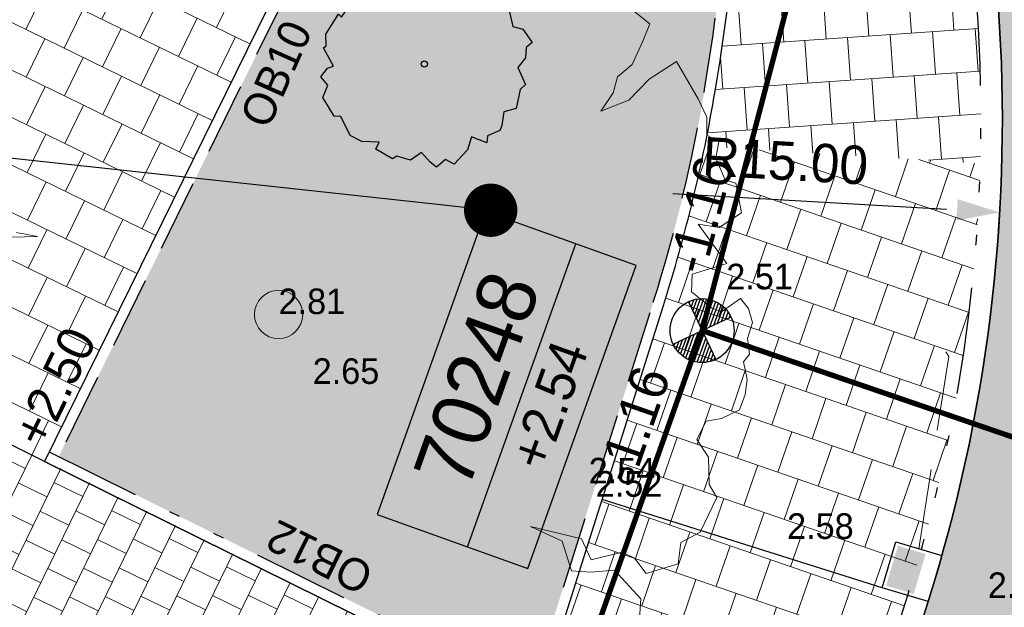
# Model space of a CAD drawing. Header units: metres. Extents: x 134157 to 138734, y 451157 to 455772.
# Tile 1027 of 1056: x 136773.59 to 136782.82, y 454439.05 to 454444.56. Entities that reach past the tile are written whole.
import ezdxf
from ezdxf import colors
from ezdxf.entities.mleader import LeaderData, LeaderLine
from ezdxf.enums import TextEntityAlignment as Align
from ezdxf.math import Vec2, Vec3

# ---------------------------------------------------------------- set-up
doc = ezdxf.new("R2010")
doc.units = ezdxf.units.M
for name, pattern in [('HIDDEN__G5', [1.125, 0.75, -0.375]), ('TR13X15__G2', [2.1999999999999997, 1, -0.4, 0, -0.4, 0, -0.4]), ('TR18X20__G2', [2.5999999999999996, 1, -0.4, 0, -0.4, 0, -0.4, 0, -0.4])]:
    doc.linetypes.add(name, pattern=pattern)
doc.layers.add('-DR-alg-hulplijnen', color=210, linetype='Continuous', plot=False)
doc.layers.add('-DR-alg-hulplijnen kantverharding asflast nieuwe fietsstraat', color=7, linetype='Continuous', true_color=0xff9429, plot=False)
for name, color, linetype, lineweight in [('-DR-bs-boom', 253, 'Continuous', 13), ('-DR-nw-rio-HWA 125', 170, 'HIDDEN__G5', 13), ('-DR-nw-vh-arc-dubbelklinkers inritten', 253, 'Continuous', 9), ('-DR-nw-vh-arc-tegels 300x300x45', 253, 'Continuous', 9)]:
    doc.layers.add(name, color=color, linetype=linetype, lineweight=lineweight)
for name, color, linetype in [('-DR-bs-rio-DWA Jutfaseweg', 253, 'Continuous'), ('-DR-bs-rio-inspectieput', 253, 'Continuous'), ('-DR-bs-rio-putnummer @ 0.2', 253, 'Continuous'), ('-DR-bs-rio-txt @ 0.2', 253, 'Continuous'), ('-DR-bs-txt-hoogtemaat', 253, 'Continuous'), ('-DR-nw-gr-solitaire heester', 96, 'Continuous'), ('-DR-nw-maatvoering', 3, 'Continuous'), ('-DR-nw-rio-trottoirkolk', 1, 'Continuous'), ('-DR-nw-rio-txt', 2, 'Continuous'), ('-DR-nw-txt-hoogtemaat', 2, 'Continuous'), ('-DR-nw-vh-band 10x20 ob', 2, 'HIDDEN__G5'), ('-DR-nw-vh-band 12x25 ob', 2, 'TR13X15__G2'), ('-DR-nw-vh-band 18-20x25', 2, 'TR18X20__G2'), ('-DR-nw-vh-kantverharding', 3, 'Continuous'), ('-DR-nw-vh-scheiding verhardingen trottoir', 1, 'Continuous'), ('-DR-nw-vh-txt-kantopsluitingen', 2, 'Continuous')]:
    doc.layers.add(name, color=color, linetype=linetype)
doc.layers.add('-DR-nw-gr-arc-beplanting grote vakken', color=7, linetype='Continuous', true_color=0xabceb2)
doc.layers.add('-DR-nw-gr-arc-gras', color=7, linetype='Continuous', true_color=0xb5d5a4)
doc.layers.add('-DR-nw-vh-arc-asfalt fietsstraat rood', color=7, linetype='Continuous', lineweight=9, true_color=0xdfbfc7)
doc.styles.add('CE', font='txt', dxfattribs={"height": 1.8})
doc.styles.add('CiCom Engineering', font='txt', dxfattribs={"height": 1.8})
doc.styles.add('Drong', font='txt', dxfattribs={"height": 1.8})
doc.dimstyles.new('Drong Radius', dxfattribs={"dimtxt": 1.8, "dimasz": 2.5, "dimexe": 0, "dimexo": 0, "dimgap": 0.9, "dimtad": 1, "dimzin": 0, "dimdsep": 46, "dimtxsty": 'Drong', "dimblk": 'dimblk-wit', "dimcen": 0, "dimse1": 1, "dimse2": 1, "dimclrd": 256, "dimclre": 1, "dimclrt": 7, "dimadec": 0, "dimazin": 0, "dimtfac": 1, "dimtofl": 0, "dimtmove": 0, "dimatfit": 3, "dimfxl": 1, "dimtolj": 1, "dimtzin": 0, "dimarcsym": 0})
pattern_1 = [(115.3356253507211, (136419.7180158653, 453326.2367068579), (-0.2236810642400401, -0.1059037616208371), [0.06, -0.187485]), (205.3356253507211, (136419.7180158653, 453326.2367068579), (0.1059037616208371, -0.22368106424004), [0.06, -0.187485])]

# ---------------------------------------------------------------- blocks, each defined once
blk = doc.blocks.new('Boom bestaand 1')
for points in [[(-0.06117739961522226, 0.3922887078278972), (-0.07359350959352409, 0.4116751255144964), (-0.08696696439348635, 0.4224718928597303), (-0.09262495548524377, 0.4414945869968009), (-0.1106275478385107, 0.4615454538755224), (-0.1241971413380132, 0.4751490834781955), (-0.1453325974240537, 0.4640004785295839)], [(-0.1868351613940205, -0.2166427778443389), (-0.1742816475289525, -0.1980938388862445), (-0.189564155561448, -0.2362827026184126)], [(0.4401727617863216, 0.2194358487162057), (0.4214510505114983, 0.2287924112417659), (0.3832275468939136, 0.2155372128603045), (0.3754267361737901, 0.1921458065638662), (0.3660659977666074, 0.174212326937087), (0.3340829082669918, 0.1773311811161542), (0.3067805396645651, 0.1531599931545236), (0.3395434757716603, 0.1968240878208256), (0.3637257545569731, 0.1976037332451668), (0.3691863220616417, 0.2303518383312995), (0.3801072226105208, 0.2397084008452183), (0.399609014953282, 0.2443866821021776), (0.4034444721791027, 0.2789633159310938), (0.3841832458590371, 0.2902883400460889), (0.3824474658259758, 0.3130016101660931), (0.3562703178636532, 0.3433174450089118), (0.3405645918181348, 0.3413551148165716), (0.3140610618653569, 0.3521479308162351), (0.2924656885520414, 0.3482232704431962), (0.2787229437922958, 0.3649030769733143), (0.2826493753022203, 0.3806015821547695), (0.2816678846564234, 0.4012060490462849), (0.2696121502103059, 0.4131463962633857), (0.2559704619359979, 0.4211935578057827), (0.2376325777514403, 0.4247699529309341), (0.2327126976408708, 0.4339348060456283), (0.2168346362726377, 0.4384054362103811), (0.2036403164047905, 0.4500289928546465), (0.1886569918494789, 0.4518171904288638), (0.1756539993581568, 0.4483018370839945), (0.1805619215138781, 0.4247540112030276), (0.1727090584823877, 0.4169046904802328), (0.1491504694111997, 0.4041495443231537), (0.1324630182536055, 0.4119988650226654), (0.1367428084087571, 0.4496134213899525), (0.08730905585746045, 0.4384901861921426), (0.09908835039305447, 0.4571323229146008), (0.09418019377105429, 0.4846048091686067), (0.06375046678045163, 0.4914729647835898), (0.05589760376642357, 0.4826424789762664), (0.03135728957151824, 0.4826424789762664), (0.01663305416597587, 0.4924541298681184), (0.005835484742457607, 0.4836236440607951), (-0.01138269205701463, 0.4909806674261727), (-0.0324473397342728, 0.4904917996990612), (-0.07724476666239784, 0.4849998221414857), (-0.07173439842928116, 0.451695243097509), (-0.05985273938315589, 0.4236270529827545), (-0.06117739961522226, 0.3922887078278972)]]:
    blk.add_lwpolyline(points)
blk.add_circle((0, 0), 0.02512965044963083)
blk = doc.blocks.new('*X91')
at = {"color": 0, "ltscale": 0.5}
for p, q in [((125523.4259358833, 427436.6609296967), (125769.5539198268, 427464.157641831)), ((125587.873282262, 427539.7033533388), (125664.3175395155, 427548.2434864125)), ((126823.0912529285, 427486.0132586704), (127222.3561740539, 427530.6179900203)), ((126907.17709751, 427591.2496389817), (127153.3050814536, 427618.7463511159)), ((126991.2629420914, 427696.486019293), (127067.7071993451, 427705.0261523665)), ((125417.9642209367, 427137.3513964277), (126085.2630607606, 427211.9001080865)), ((125441.0058628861, 427235.7680935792), (125980.0266804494, 427295.985952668)), ((125475.5253790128, 427335.4670658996), (125874.790300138, 427380.0717972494)), ((126486.7478746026, 427065.0677374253), (127380.4595842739, 427164.9106452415)), ((126570.833719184, 427170.3041177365), (127356.1201106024, 427258.0340601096)), ((126654.9195637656, 427275.5404980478), (127322.2184035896, 427350.0892097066)), ((126739.005408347, 427380.7768783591), (127278.0262259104, 427440.9947374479)), ((125402.0241117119, 426943.8855111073), (126295.7358213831, 427043.7284189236)), ((125405.2130496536, 427040.0843211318), (126190.499441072, 427127.814263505)), ((125408.0000215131, 426848.7105715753), (126400.9722016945, 426959.642574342)), ((125423.0129560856, 426754.5452225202), (126318.5761854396, 426854.5949768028)), ((126402.6620300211, 426959.831357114), (127395.6342102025, 427070.7633598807)), ((126506.2085820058, 426875.5567297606), (127401.7718113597, 426975.6064840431)), ((126611.444962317, 426791.4708851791), (127398.7490995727, 426879.4262443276)), ((125447.1862036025, 426661.403237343), (126234.4903408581, 426749.3585964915)), ((125480.9119498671, 426569.3284299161), (126150.4044962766, 426644.1222161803)), ((125524.9116589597, 426478.4014001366), (126066.3186516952, 426538.8858358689)), ((126716.6813426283, 426707.3850405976), (127386.1738890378, 426782.1788268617)), ((126821.9177229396, 426623.2991960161), (127363.324715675, 426683.7836317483)), ((126927.1541032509, 426539.2133514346), (127329.0240945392, 426584.1091137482)), ((125580.3628158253, 426388.753693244), (125982.2328071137, 426433.6494555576)), ((125649.1522854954, 426300.5961043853), (125898.1469625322, 426328.4130752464)), ((125734.4152620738, 426214.2788884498), (125814.0611179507, 426223.176694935)), ((127032.3904835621, 426455.1275068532), (127281.3851605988, 426482.9444777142)), ((127137.6268638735, 426371.0416622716), (127217.2727197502, 426379.9394687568))]:
    blk.add_line(p, q, dxfattribs=at)
blk = doc.blocks.new('Inspectieput')
at = {"color": 0, "ltscale": 0.5}
for p, q in [((0.3534491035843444, 0.3528072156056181), (-0.3543000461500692, -0.3536566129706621)), ((-0.3536573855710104, 0.3534498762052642), (0.3528064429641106, -0.3542992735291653))]:
    blk.add_line(p, q, dxfattribs=at)
blk.add_circle((-0.0004254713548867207, -0.0004246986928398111), 0.5, dxfattribs=at)
at = {"color": 0, "ltscale": 0.5, "xscale": 0.0005, "yscale": 0.0005, "zscale": 0.0005, "rotation": 353.5734378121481}
blk.add_blockref('*X91', (-86.69891011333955, -205.0643353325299), dxfattribs=at)
blk = doc.blocks.new('*U308')
blk.add_hatch(color=256).paths.add_polyline_path([(-0.1351044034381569, 0.07174119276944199), (-0.3937724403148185, 0.1491417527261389), (-0.2819716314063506, 0.5227733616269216), (-0.02330359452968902, 0.4453728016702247)])
blk.add_lwpolyline([(-6.42288000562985e-10, -1.134638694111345e-08), (-0.4311133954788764, 0.1290009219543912), (-0.3021124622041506, 0.5601143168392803), (0.1290009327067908, 0.4311133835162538)], close=True)
blk = doc.blocks.new('dimblk-wit')
at = {"color": 7}
blk.add_line((2.842170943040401e-14, -0.3333333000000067), (-2.842170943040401e-14, 0.3333333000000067), dxfattribs=at)
blk.add_solid([(0, 0), (-0.7999999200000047, 0.1999999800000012), (-0.7999999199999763, -0.1999999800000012)], dxfattribs=at)
blk = doc.blocks.new('*D520')
at = {"layer": '-DR-nw-maatvoering', "lineweight": -2, "transparency": 16777216}
blk.add_line((136795.4451095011, 454440.3853563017), (136793.356208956, 454441.8798803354), dxfattribs=at)
at = {"layer": 'Defpoints', "color": 0, "transparency": 16777216}
for p in [(136779.123779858, 454452.0626089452), (136792.9495681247, 454442.1708154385)]:
    blk.add_point(p, dxfattribs=at)
at = {"layer": '-DR-nw-maatvoering', "lineweight": -2, "transparency": 16777216, "xscale": 0.5, "yscale": 0.5, "zscale": 0.5, "rotation": 144.4178092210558}
blk.add_blockref('dimblk-wit', (136792.9495681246, 454442.1708154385), dxfattribs=at)
at = {"layer": '-DR-nw-maatvoering', "color": 7, "transparency": 16777216, "insert": (136794.3923579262, 454440.6913664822), "char_height": 0.36, "attachment_point": 5, "rotation": 144.4178092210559, "style": 'Drong'}
blk.add_mtext('\\A1;R17.00', dxfattribs=at)
blk = doc.blocks.new('*D527')
at = {"layer": '-DR-nw-maatvoering', "lineweight": -2, "transparency": 16777216}
blk.add_line((136779.7179168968, 454442.9281121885), (136782.2820891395, 454442.7793563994), dxfattribs=at)
at = {"layer": 'Defpoints', "color": 0, "transparency": 16777216}
for p in [(136767.806427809, 454443.6191355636), (136782.7812498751, 454442.7503984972)]:
    blk.add_point(p, dxfattribs=at)
at = {"layer": '-DR-nw-maatvoering', "lineweight": -2, "transparency": 16777216, "xscale": 0.5, "yscale": 0.5, "zscale": 0.5, "rotation": 356.6798109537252}
blk.add_blockref('dimblk-wit', (136782.7812498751, 454442.7503984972), dxfattribs=at)
at = {"layer": '-DR-nw-maatvoering', "color": 7, "transparency": 16777216, "insert": (136780.7714861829, 454443.2312950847), "char_height": 0.36, "attachment_point": 5, "rotation": 356.67981095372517, "style": 'Drong'}
blk.add_mtext('\\A1;R15.00', dxfattribs=at)
blk = doc.blocks.new('*U593')
at = {"style": 'Drong'}
blk.add_attdef('MATERIAAL', text='', height=1.8, rotation=0.4349842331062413, dxfattribs=at).set_placement((9.208511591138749e-16, 8.212052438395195e-15), align=Align.BOTTOM_CENTER)
blk.add_attdef('BOBR', text='', height=1.8, rotation=0.4349842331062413, dxfattribs=at).set_placement((28.57584363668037, 0.2169493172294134), align=Align.BOTTOM_RIGHT)
blk.add_attdef('BOBL', text='', height=1.8, rotation=0.4349842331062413, dxfattribs=at).set_placement((-28.92079983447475, -0.2195682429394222), align=Align.BOTTOM_LEFT)
blk = doc.blocks.new('*U597')
at = {"style": 'Drong'}
blk.add_attdef('BOBR', text='', height=1.8, rotation=4.978210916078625, dxfattribs=at).set_placement((62.21400492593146, 5.419180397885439), align=Align.BOTTOM_RIGHT)
blk.add_attdef('MATERIAAL', text='', height=1.8, rotation=4.978210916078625, dxfattribs=at).set_placement((2.674712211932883e-16, 8.259190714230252e-15), align=Align.BOTTOM_CENTER)
blk.add_attdef('BOBL', text='', height=1.8, rotation=4.978210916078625, dxfattribs=at).set_placement((-62.22007452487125, -5.419709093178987), align=Align.BOTTOM_LEFT)
blk = doc.blocks.new('_Dot')
at = {"color": 0, "linetype": 'ByBlock', "lineweight": -2}
blk.add_line((-0.5, 0), (-1, 0), dxfattribs=at)
at = {"color": 0, "linetype": 'ByBlock', "const_width": 0.5}
blk.add_lwpolyline([(-0.25, 0, 1), (0.25, 0, 1)], format="xyb", close=True, dxfattribs=at)
blk = doc.blocks.new('Solitaire heester')
blk.add_lwpolyline([(-1.738422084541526, -4.390808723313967), (-2.165650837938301, -3.928363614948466), (-2.483742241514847, -4.006582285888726), (-2.464906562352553, -3.243960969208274), (-3.108512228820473, -3.265308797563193), (-3.941315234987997, -2.904578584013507), (-3.868064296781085, -2.452012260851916), (-4.359586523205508, -2.179992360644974), (-4.239036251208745, -1.822945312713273), (-3.950943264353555, -1.283816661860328), (-4.465961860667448, -0.924314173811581), (-4.503076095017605, -0.2488687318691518), (-4.693194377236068, -0.1051291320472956), (-4.52288920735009, 0.7919674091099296), (-4.165535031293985, 0.7508631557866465), (-4.408840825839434, 1.52244183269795), (-4.334976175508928, 2.133900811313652), (-3.641002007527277, 2.854190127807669), (-3.727257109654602, 3.148478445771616), (-3.088619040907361, 3.940484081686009), (-2.461086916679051, 3.914225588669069), (-2.205140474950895, 4.358141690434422), (-1.729077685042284, 4.197407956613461), (-1.539266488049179, 3.97422214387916), (-0.8928984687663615, 4.71058514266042), (-0.7661533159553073, 4.614758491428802), (-0.2489862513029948, 4.811378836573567), (0.8385356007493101, 4.576780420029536), (0.7504387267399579, 4.394391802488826), (2.044152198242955, 4.063660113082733), (2.201816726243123, 3.745261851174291), (2.885605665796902, 3.885625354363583), (3.186395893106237, 3.598453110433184), (3.366635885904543, 2.954233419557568), (4.159869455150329, 2.633380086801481), (4.070851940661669, 2.212653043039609), (4.434400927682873, 1.71867540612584), (4.306120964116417, 1.417271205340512), (4.763654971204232, 0.573362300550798), (4.517280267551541, 0.5504799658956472), (4.76739476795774, -0.5150800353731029), (4.517336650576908, -1.491315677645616), (3.976366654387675, -1.679899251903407), (4.022745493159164, -2.013757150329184), (3.932500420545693, -2.752268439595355), (3.0564445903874, -3.305015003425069), (3.102209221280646, -3.797765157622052), (2.654917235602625, -4.415726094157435), (2.345783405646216, -4.231802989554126), (1.876529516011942, -4.365050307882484), (1.329057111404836, -4.180206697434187), (0.6990696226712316, -4.789516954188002), (0.4057020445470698, -4.637433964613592), (-0.5083884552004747, -4.753073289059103), (-0.8481344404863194, -4.267132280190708), (-1.476280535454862, -4.399766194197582), (-1.738422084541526, -4.390808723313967)])
blk.add_circle((0, 0), 0.15)
blk = doc.blocks.new('*U2240')
at = {"color": 0}
blk.add_lwpolyline([(-7.539776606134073, 0), (7.539776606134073, 0), (7.539776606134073, 7.5), (-7.539776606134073, 7.5)], close=True, dxfattribs=at)
blk.add_lwpolyline([(-7.539776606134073, 3), (7.539776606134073, 3)], dxfattribs=at)
at = {"style": 'CiCom Engineering'}
for tag, height, p in [('PUTNUMMER', 2.75, (0, 3.868949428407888)), ('MAAIVELD', 1.8, (0, 0.7512558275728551))]:
    blk.add_attdef(tag, text='', height=height, dxfattribs=at).set_placement(p, align=Align.CENTER)

msp = doc.modelspace()

# ---------------------------------------------------------------- hatches: boundary and pattern name
at = {"layer": '-DR-nw-gr-arc-beplanting grote vakken'}
h = msp.add_hatch(color=256, dxfattribs=at)
h.dxf.hatch_style = 1
edge = h.paths.add_edge_path()
edge.add_line((136779.6900652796, 454452.101374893), (136773.9580185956, 454440.4608389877))
edge.add_line((136773.9580185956, 454440.4608389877), (136778.3854465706, 454438.2731512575))
edge.add_line((136778.3854465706, 454438.2731512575), (136779.5333235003, 454441.908331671))
edge.add_arc((136765.3248578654, 454446.3949232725), 14.89999999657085, 342.4755033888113, 350.3738893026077)
edge.add_arc((136760.3952581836, 454447.231013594), 19.9000000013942, 350.3738893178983, 374.1665738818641)
at = {"layer": '-DR-nw-gr-arc-gras', "transparency": 33554687}
h = msp.add_hatch(dxfattribs=at)
h.set_pattern_fill('AGR-BOLLEN', color=256, scale=0.1, pattern_type=2)
h.set_pattern_definition(pattern_1)
edge = h.paths.add_edge_path()
edge.add_arc((-7000776.809524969, 3043164.567559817), 7592527.997363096, 340.0567505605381, 340.0572256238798)
edge.add_line((136455.7815594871, 453494.2542758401), (136455.1236032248, 453494.4934109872))
edge.add_arc((380495.2223584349, 364992.5484406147), 259592.3035530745, 160.0666568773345, 160.0804453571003)
edge.add_line((136433.832290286, 453435.7615323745), (136433.813485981, 453435.768343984))
edge.add_line((136433.813485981, 453435.768343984), (136432.1794965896, 453431.2550945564))
edge.add_line((136432.1794965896, 453431.2550945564), (136432.198303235, 453431.2482893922))
edge.add_line((136432.198303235, 453431.2482893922), (136431.6776287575, 453429.8696050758))
edge.add_line((136431.6776287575, 453429.8696050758), (136432.3363505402, 453429.6312341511))
edge.add_line((136432.3363505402, 453429.6312341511), (136434.3092713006, 453435.0765756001))
h = msp.add_hatch(dxfattribs=at)
h.set_pattern_fill('AGR-BOLLEN', color=256, scale=0.1, pattern_type=2)
h.set_pattern_definition(pattern_1)
edge = h.paths.add_edge_path()
edge.add_line((136644.2753070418, 454017.4218487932), (136643.9350728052, 454016.4814706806))
edge.add_line((136643.9350728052, 454016.4814706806), (136643.8839339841, 454016.3403207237))
edge.add_line((136643.8839339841, 454016.3403207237), (136644.542212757, 454016.1016536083))
edge.add_arc((1711333.983143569, -116117.4265426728), 1674723.581774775, 160.0956720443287, 160.096657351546, ccw=False)
edge.add_line((136654.3469492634, 454043.1812754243), (136653.6888597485, 454043.419891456))
edge.add_line((136653.6888597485, 454043.419891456), (136653.6378049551, 454043.2789838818))
edge.add_line((136653.6378049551, 454043.2789838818), (136653.2975354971, 454042.3386559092))
edge.add_line((136653.2975354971, 454042.3386559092), (136644.2753070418, 454017.4218487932))
h = msp.add_hatch(dxfattribs=at)
h.set_pattern_fill('AGR-BOLLEN', color=256, scale=0.1, pattern_type=2)
h.set_pattern_definition(pattern_1)
h.paths.add_polyline_path([(136767.0671029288, 454353.6105987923), (136793.6153252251, 454437.6854462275, -0.4133423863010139), (136794.8671885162, 454438.3388126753), (136795.1654635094, 454439.2932926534, 0.4133423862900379), (136792.6617369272, 454437.9865597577), (136766.1238969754, 454353.9445918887), (136752.3015713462, 454318.8078778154, -0.00463030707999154), (136725.9012828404, 454239.6212513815), (136726.8466477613, 454239.2952357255, 0.004628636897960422), (136753.2435519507, 454318.4707698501)])
at = {"layer": '-DR-nw-vh-arc-asfalt fietsstraat rood', "transparency": 33554687}
h = msp.add_hatch(color=256, dxfattribs=at)
h.dxf.hatch_style = 1
edge = h.paths.add_edge_path()
edge.add_arc((136784.7965910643, 454457.1119772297), 0.6734334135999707, 156.1331805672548, 180.3696434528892)
edge.add_arc((136784.7965912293, 454457.1119514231), 0.6734334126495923, 156.1356544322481, 180.367447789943, ccw=False)
edge.add_arc((136784.7096865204, 454457.2673460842), 0.5417518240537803, 167.515829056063, 167.5215047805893, ccw=False)
edge = h.paths.add_edge_path()
edge.add_arc((136749.6212972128, 454448.5630021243), 33.15110465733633, 10.9323285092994, 13.14369285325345)
edge.add_line((136781.90393719, 454456.1013637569), (136784.13261457, 454456.7327324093))
edge.add_line((136784.13261457, 454456.7327324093), (136784.2009785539, 454454.0185600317))
edge.add_line((136784.2009785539, 454454.0185600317), (136784.2843368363, 454452.6584221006))
edge.add_line((136784.2843368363, 454452.6584221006), (136784.6833528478, 454446.1477695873))
edge.add_line((136784.6833528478, 454446.1477695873), (136784.7745910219, 454444.6590572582))
edge.add_arc((136767.8064278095, 454443.6191355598), 16.99999999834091, -17.52449659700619, 3.507079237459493, ccw=False)
edge.add_line((136784.0174288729, 454438.500205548), (136783.3425958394, 454436.3630950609))
edge.add_line((136783.3425958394, 454436.3630950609), (136781.4354192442, 454436.9653221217))
edge.add_line((136781.4354192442, 454436.9653221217), (136781.5223856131, 454437.2407335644))
edge.add_line((136781.5223856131, 454437.2407335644), (136781.6729423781, 454437.7175277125))
edge.add_line((136781.6729423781, 454437.7175277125), (136781.8234991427, 454438.1943218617))
edge.add_line((136781.8234991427, 454438.1943218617), (136782.1102522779, 454439.1024326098))
edge.add_arc((136767.806427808, 454443.6191355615), 15.00000000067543, 342.4755034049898, 363.5070792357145)
edge.add_line((136782.7783365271, 454444.5367135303), (136782.1834133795, 454454.7842825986))
edge.add_line((136782.1834133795, 454454.7842825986), (136782.1777575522, 454454.8094342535))
edge.add_arc((136781.1889191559, 454454.6604421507), 1.000000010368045, 8.568521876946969, 10.93232852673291)
at = {"layer": '-DR-nw-vh-arc-dubbelklinkers inritten'}
h = msp.add_hatch(dxfattribs=at)
h.set_pattern_fill('AVH-TEGEL_200X200_HALFST', color=256, scale=1.5, angle=154, pattern_type=2)
h.set_pattern_definition([(154, (0, 0), (-0.3353938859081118, -0.003307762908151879), [0.3, -0.3]), (244, (0, 0), (0.2696382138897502, -0.1315113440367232), [])])
h.paths.add_polyline_path([(136776.9223117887, 454433.3074886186), (136778.4456921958, 454438.131840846), (136768.1301152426, 454443.249862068), (136766.7939453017, 454438.3297596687)])
at = {"layer": '-DR-nw-vh-arc-tegels 300x300x45'}
h = msp.add_hatch(dxfattribs=at)
h.set_pattern_fill('AVH-TEGEL_200X200_HALFST', color=256, scale=2, angle=94, pattern_type=2)
h.set_pattern_definition([(94, (0, 0), (-0.227415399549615, 0.3850743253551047), [0.4, -0.4]), (184, (0, 0), (0.02790258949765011, -0.3990256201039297), [])])
edge = h.paths.add_edge_path()
edge.add_line((136782.0879481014, 454452.5321458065), (136781.982215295, 454454.7615102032))
edge.add_line((136781.982215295, 454454.7615102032), (136782.085, 454454.767))
edge.add_line((136782.085, 454454.767), (136781.4195, 454457.5244999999))
edge.add_line((136781.4195, 454457.5244999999), (136778.8024516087, 454455.0524731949))
edge.add_line((136778.8024516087, 454455.0524731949), (136779.7192344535, 454452.3869753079))
edge.add_arc((136760.3952581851, 454447.2310135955), 20.00000000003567, -9.62611068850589, 14.939448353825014, ccw=False)
edge.add_arc((136765.3248578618, 454446.3949232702), 14.99999999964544, 348.35890785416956, 350.37388931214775, ccw=False)
edge.add_line((136780.0163196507, 454443.3682170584), (136782.6007459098, 454443.2090722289))
edge.add_arc((136767.8064278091, 454443.6191355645), 14.80000000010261, 358.4123036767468, 363.5070792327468)
edge.add_line((136782.578711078, 454444.5244791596), (136782.0879481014, 454452.5321458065))
h = msp.add_hatch(dxfattribs=at)
h.set_pattern_fill('AVH-TEGEL_200X200_HALFST', color=256, scale=2, angle=64, pattern_type=2)
h.set_pattern_definition([(64, (0, 0), (-0.00441035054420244, 0.4471918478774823), [0.4, -0.4]), (154, (0, 0), (-0.175348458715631, -0.3595176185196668), [])])
h.paths.add_polyline_path([(136779.7192344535, 454452.3869753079), (136778.8024516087, 454455.0524731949), (136774.827940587, 454446.9811086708), (136773.9873634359, 454449.5281496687), (136770.675000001, 454448.4350000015), (136768.1301152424, 454443.249862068), (136773.8278898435, 454440.4229400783)])
h = msp.add_hatch(dxfattribs=at)
h.set_pattern_fill('AVH-TEGEL_200X200_HALFST', color=256, scale=2, angle=71, pattern_type=2)
h.set_pattern_definition([(71, (0, 0), (-0.05887645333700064, 0.443321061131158), [0.4, -0.4]), (161, (0, 0), (-0.1302272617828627, -0.3782074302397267), [])])
edge = h.paths.add_edge_path()
edge.add_line((136782.6007459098, 454443.2090722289), (136780.0163196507, 454443.3682170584))
edge.add_arc((136765.3248578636, 454446.3949232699), 14.99999999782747, 342.4755033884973, 348.3589078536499, ccw=False)
edge.add_line((136779.6286823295, 454441.8782203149), (136778.4456921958, 454438.131840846))
edge.add_line((136778.4456921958, 454438.131840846), (136781.3467049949, 454438.3448786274))
edge.add_line((136781.3467049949, 454438.3448786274), (136781.6327814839, 454438.2545445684))
edge.add_line((136781.6327814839, 454438.2545445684), (136781.9195346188, 454439.1626553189))
edge.add_arc((136767.8064278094, 454443.6191355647), 14.79999999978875, 342.4755034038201, 358.4123036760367)

# ---------------------------------------------------------------- linework, layer by layer
at = {"layer": '-DR-alg-hulplijnen', "flags": 128}
msp.add_lwpolyline([(136781.6791388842, 454439.2314335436), (136779.0546019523, 454440.0601806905)], dxfattribs=at)
at = {"layer": '-DR-bs-rio-DWA Jutfaseweg', "const_width": 0.05, "flags": 128}
for points in [[(136779.9912717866, 454441.6421283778), (136786.5782717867, 454466.7731283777)], [(136775.8472717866, 454429.9351283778), (136779.9912717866, 454441.6421283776)], [(136779.9912717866, 454441.6421283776), (136792.2220000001, 454437.4520000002)]]:
    msp.add_lwpolyline(points, dxfattribs=at)
at = {"layer": '-DR-nw-rio-HWA 125', "flags": 128}
msp.add_lwpolyline([(136782.0236965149, 454439.5980464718), (136782.3039017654, 454441.3994869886), (136782.1052634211, 454441.7258974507)], dxfattribs=at)
at = {"layer": '-DR-nw-vh-band 10x20 ob', "ltscale": 0.9}
msp.add_lwpolyline([(136778.3854465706, 454438.2731512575), (136779.5333235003, 454441.908331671, 0.03447686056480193), (136780.0150648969, 454443.9033741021, 0.104189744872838), (136779.6900652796, 454452.101374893), (136773.9580185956, 454440.4608389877)], format="xyb", dxfattribs=at)
at = {"layer": '-DR-nw-vh-band 12x25 ob', "ltscale": 0.9}
msp.add_lwpolyline([(136773.8683659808, 454440.5051382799), (136778.476159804, 454438.2283278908)], dxfattribs=at)
at = {"layer": '-DR-nw-vh-band 18-20x25', "flags": 128}
msp.add_lwpolyline([(136781.632781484, 454438.2545445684), (136781.9194688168, 454439.1624469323, 0.09121424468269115), (136782.5814839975, 454444.4766976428), (136782.0423486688, 454453.763319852)], format="xyb", dxfattribs=at)
at = {"layer": '-DR-nw-vh-kantverharding'}
msp.add_lwpolyline([(136781.8234991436, 454438.1943218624), (136782.1101864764, 454439.1022242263, 0.09121424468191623), (136782.7811478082, 454444.4882891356), (136782.1872382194, 454454.7183996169, 0.03321599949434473), (136782.1707710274, 454454.8500916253, 0.02858129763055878), (136781.2413896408, 454458.521189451, 0.1417135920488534), (136776.5262026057, 454464.6900714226), (136772.3594853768, 454467.4240122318, 0.008746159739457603), (136772.326948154, 454467.4445561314), (136770.3892560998, 454468.6211158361)], format="xyb", dxfattribs=at)
msp.add_lwpolyline([(136779.7192344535, 454452.3869753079), (136773.8241893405, 454440.4154251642), (136778.4456921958, 454438.131840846), (136779.6286823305, 454441.8782203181, 0.03447686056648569), (136780.1136568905, 454443.8866522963, 0.1075998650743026)], format="xyb", close=True, dxfattribs=at)
at = {"layer": '-DR-nw-vh-kantverharding', "flags": 128}
msp.add_lwpolyline([(136768.1301152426, 454443.249862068), (136766.7939453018, 454438.329759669), (136773.3459679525, 454435.0682470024), (136773.3484988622, 454435.0733867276), (136776.9223117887, 454433.3074886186), (136778.4456921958, 454438.1318408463), (136773.8241893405, 454440.4154251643)], close=True, dxfattribs=at)
at = {"layer": '-DR-nw-vh-scheiding verhardingen trottoir'}
msp.add_lwpolyline([(136773.8241893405, 454440.4154251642), (136768.130115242, 454443.2498620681)], dxfattribs=at)

# ---------------------------------------------------------------- block references
at = {"layer": '-DR-bs-boom', "xscale": 9, "yscale": 9, "rotation": 293.3958673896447}
msp.add_blockref('Boom bestaand 1', (136776.0200000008, 454441.7930000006), dxfattribs=at)
at = {"layer": '-DR-bs-rio-inspectieput', "xscale": 0.6, "yscale": 0.6, "zscale": 0.001, "rotation": 70.33562535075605}
msp.add_blockref('Inspectieput', (136779.9911434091, 454441.642400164, 2.51), dxfattribs=at)
at = {"layer": '-DR-bs-rio-txt @ 0.2'}
ref = msp.add_blockref('*U597', (136783.2847717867, 454454.2076283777), dxfattribs=dict(at, xscale=0.2, yscale=0.2, zscale=0.2, rotation=70.33562535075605))
ref.add_attrib('BOBL', '-1.16', dxfattribs={"layer": '0', "height": 0.3600000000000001, "rotation": 75.31383626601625, "style": 'Drong'}).set_placement((136780.1179650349, 454442.1245918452), align=Align.BOTTOM_LEFT)
at = {"layer": '-DR-bs-rio-txt @ 0.2', "xscale": 0.2, "yscale": 0.2, "zscale": 0.2, "rotation": 70.33562535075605}
msp.add_blockref('*U593', (136777.9192717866, 454435.7886283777), dxfattribs=at).add_auto_attribs({'BOBL': '-1.09', 'BOBR': '-1.16', 'MATERIAAL': 'BT Ø800/1200'})
at = {"layer": '-DR-nw-rio-trottoirkolk'}
msp.add_blockref('*U308', (136782.1102522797, 454439.1024326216), dxfattribs=at)

# ---------------------------------------------------------------- texts
at = {"layer": '-DR-bs-txt-hoogtemaat', "color": 253, "char_height": 0.24, "attachment_point": 7, "style": 'Drong'}
for s, insert in [('2.51', (136780.2182002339, 454442.0249726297, 2.51)), ('2.81', (136776.02, 454441.793, 2.812)), ('2.65', (136776.34, 454441.139, 2.653)), ('2.54', (136778.928, 454440.206, 2.535)), ('2.52', (136778.994, 454440.082, 2.518)), ('2.58', (136780.788, 454439.6859999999, 2.576)), ('2.53', (136782.67, 454439.1319999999, 2.526))]:
    msp.add_mtext(s, dxfattribs=dict(at, insert=insert))

# ---------------------------------------------------------------- dimensions: what is measured, and where the dimension line sits
at = {"layer": '-DR-nw-maatvoering'}
dim = msp.add_radius_dim(center=(136779.123779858, 454452.0626089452), mpoint=(136792.9495681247, 454442.1708154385), dimstyle='Drong Radius', dxfattribs=at)
dim.commit()
dim.dimension.update_dxf_attribs({"geometry": '*D520', "text_midpoint": (136794.3923579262, 454440.6913664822)})
dim = msp.add_radius_dim(center=(136767.806427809, 454443.6191355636), mpoint=(136782.7812498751, 454442.7503984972), dimstyle='Drong Radius', dxfattribs=at)
dim.commit()
dim.dimension.update_dxf_attribs({"geometry": '*D527', "text_midpoint": (136780.7504226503, 454442.8682132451), "dimtype": 164})

# ---------------------------------------------------------------- next in the draw order: leaders
at = {"layer": '-DR-nw-rio-txt'}
ml = msp.add_multileader_mtext('Standard', dxfattribs=at)
ml.set_content('Grindpaal A \\P - boren grindpaal tot 5,00m  diep\\P - door kleilagen heen boren', color=7, style='CE')
ml.set_leader_properties(color=256, linetype='ByLayer', lineweight=-1)
ml.set_arrow_properties(name='DOT')
ml.build(insert=Vec2(0, 0))
ml.multileader.update_dxf_attribs({"text_left_attachment_type": 5, "text_right_attachment_type": 5, "dogleg_length": 2.646321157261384, "arrow_head_size": 0.5, "scale": 0.2})
ctx = ml.context
ctx.base_point, ctx.scale, ctx.char_height, ctx.arrow_head_size, ctx.landing_gap_size, ctx.plane_origin, ctx.plane_x_axis, ctx.plane_y_axis = Vec3(136762.5709256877, 454436.4920879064), 0.2, 0.3600000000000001, 0.5, 0.04000000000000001, Vec3(136766.1251020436, 454455.6802254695), Vec3(0.3365098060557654, 0.9416799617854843), Vec3(-0.9416799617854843, 0.3365098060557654)
ctx.left_attachment, ctx.right_attachment = 5, 5
notes = []
notes.append((ctx, [(1, (1, 1, 0), (136765.3053194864, 454444.1439417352), (-0.3365098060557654, -0.9416799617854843), 0.5292642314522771, [(0, [(136778.0088354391, 454442.7702256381)], 0, [])])]))
ctx.mtext.insert, ctx.mtext.text_direction, ctx.mtext.rotation, ctx.mtext.flow_direction = Vec3(136761.0026120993, 454437.0950028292), Vec3(0.3365098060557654, 0.9416799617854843), 1.227588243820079, 5
ctx.mtext.has_bg_fill, ctx.mtext.bg_color, ctx.mtext.bg_scale_factor, ctx.mtext.bg_transparency, ctx.mtext.use_window_bg_color = 1, -1027028792, 1.5, 0, 1
for ctx, leaders in notes:
    for number, flags, end, landing, length, lines in leaders:
        leader = LeaderData()
        leader.index, (leader.has_last_leader_line, leader.has_dogleg_vector, leader.attachment_direction) = number, flags
        leader.last_leader_point, leader.dogleg_vector, leader.dogleg_length = Vec3(end), Vec3(landing), length
        for number, points, colour, breaks in lines:
            line = LeaderLine()
            line.index, line.vertices, line.color, line.breaks = number, Vec3.list(points), colors.encode_raw_color(colour), breaks
            leader.lines.append(line)
        ctx.leaders.append(leader)

# ---------------------------------------------------------------- next in the draw order: linework, layer by layer
at = {"layer": '-DR-alg-hulplijnen kantverharding asflast nieuwe fietsstraat'}
msp.add_lwpolyline([(136782.1872382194, 454454.7183996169), (136782.7811478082, 454444.4882891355, -0.09121424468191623), (136782.1101864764, 454439.1022242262), (136779.3721577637, 454430.4312351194, 0.08061157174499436), (136779.1407305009, 454428.8462188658), (136779.1650810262, 454427.3139419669, -0.08061157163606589), (136778.9336537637, 454425.7289257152), (136779.3110722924, 454425.595759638), (136755.2696639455, 454349.4596735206, -0.01038880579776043), (136695.2705240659, 454172.3517614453), (136617.170094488, 453956.6646330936), (136616.793991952, 453956.8008200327, -0.01664357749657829), (136615.5574884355, 453953.711278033), (136612.5988155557, 453946.9774368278)], format="xyb", dxfattribs=at)
msp.add_lwpolyline([(136782.1872382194, 454454.7183996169), (136782.7811478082, 454444.4882891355, -0.09121424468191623), (136782.1101864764, 454439.1022242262), (136779.3721577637, 454430.4312351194, 0.08061157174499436), (136779.1407305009, 454428.8462188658), (136779.1650810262, 454427.3139419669, -0.08061157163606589), (136778.9336537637, 454425.7289257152), (136779.3110722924, 454425.595759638), (136755.2696639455, 454349.4596735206, -0.01038880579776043), (136695.2705240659, 454172.3517614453), (136617.170094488, 453956.6646330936), (136616.793991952, 453956.8008200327, -0.01664357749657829), (136615.5574884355, 453953.711278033), (136612.5988155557, 453946.9774368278)], format="xyb", dxfattribs=at)

# ---------------------------------------------------------------- next in the draw order: block references
at = {"layer": '-DR-bs-rio-putnummer @ 0.2', "xscale": 0.2, "yscale": 0.2, "zscale": 0.2, "rotation": 70.33562535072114}
msp.add_blockref('*U2240', (136778.8654351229, 454440.8338551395), dxfattribs=at).add_auto_attribs({'PUTNUMMER': '70248', 'MAAIVELD': '+2.54'})
at = {"layer": '-DR-nw-gr-solitaire heester', "xscale": 0.2, "yscale": 0.2, "zscale": 0.2, "rotation": 70.17551579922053}
msp.add_blockref('Solitaire heester', (136777.3865665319, 454444.1412465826), dxfattribs=at)

# ---------------------------------------------------------------- next in the draw order: texts
at = {"layer": '-DR-nw-txt-hoogtemaat', "style": 'Drong'}
msp.add_text('+2.50', height=0.34, rotation=64.192311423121, dxfattribs=at).set_placement((136773.8195114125, 454440.5243665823, -6.936999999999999))
at = {"layer": '-DR-nw-vh-txt-kantopsluitingen', "style": 'Drong'}
for s, height, rotation, p in [('OB10', 0.2999999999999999, 65.94321982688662, (136775.9235590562, 454443.5192257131)), ('OB12', 0.3, 153.7833869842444, (136776.9309745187, 454439.4255672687))]:
    msp.add_text(s, height=height, rotation=rotation, dxfattribs=at).set_placement(p)

doc.saveas('drawing.dxf')
